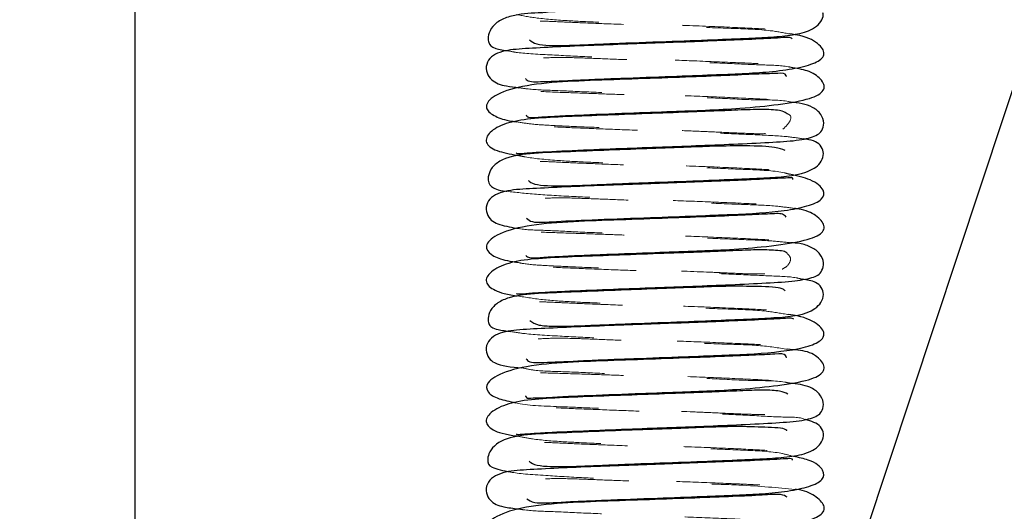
# Model space of a CAD drawing. Header units: inches. Extents: x 220 to 877, y 4 to 174.
# Tile 342 of 656: x 405.795 to 406.978, y 154.201 to 154.792. Entities that reach past the tile are written whole.
import ezdxf

# ---------------------------------------------------------------- set-up
doc = ezdxf.new("R2010")
doc.units = ezdxf.units.IN
doc.header["$LTSCALE"] = 0.5
doc.header["$MEASUREMENT"] = 0
doc.linetypes.add('HIDDEN', pattern=[0.225, 0.15, -0.075])
for name, color, linetype in [('DSS-M-S', 53, 'Continuous'), ('SID-M-S', 105, 'Continuous'), ('SVD-M-S', 8, 'Continuous')]:
    doc.layers.add(name, color=color, linetype=linetype)

msp = doc.modelspace()

# ---------------------------------------------------------------- linework, layer by layer
at = {"layer": 'DSS-M-S', "linetype": 'Continuous', "lineweight": 25}
msp.add_line((405.93364, 154.98161), (405.93364, 149.92488), dxfattribs=at)
at = {"layer": 'SID-M-S'}
msp.add_line((407.25951, 155.52682), (405.18068, 149.26242), dxfattribs=at)
at = {"layer": 'SVD-M-S', "linetype": 'HIDDEN', "lineweight": 18}
for points, knots in [([(406.39162, 154.7978), (406.39953, 154.7963), (406.4168, 154.79302), (406.45286, 154.7902), (406.49185, 154.78848), (406.53681, 154.78682), (406.59169, 154.7848), (406.64873, 154.7826), (406.69265, 154.78045), (406.71594, 154.77846), (406.71913, 154.78519), (406.7216, 154.79812), (406.71807, 154.80539), (406.69397, 154.80786), (406.65702, 154.80897), (406.61599, 154.80776), (406.57341, 154.80606), (406.52588, 154.80444), (406.47416, 154.8021), (406.4397, 154.80164), (406.42412, 154.80005), (406.42241, 154.79988)], [0, 0, 0, 0, 0.0442502, 0.0966588, 0.1404376, 0.189358, 0.250104, 0.3211725, 0.3860575, 0.4397155, 0.4831054, 0.5299434, 0.5881231, 0.6581246, 0.7209422, 0.7691793, 0.8121104, 0.864367, 0.9260772, 0.9919159, 1, 1, 1, 1]), ([(406.72005, 154.77451), (406.71264, 154.77595), (406.6936, 154.77963), (406.65301, 154.78104), (406.60164, 154.78294), (406.54757, 154.78488), (406.49866, 154.78672), (406.46025, 154.78824), (406.42974, 154.78981), (406.40972, 154.79005), (406.39385, 154.78659), (406.39321, 154.77472), (406.40523, 154.76867), (406.40793, 154.76731)], [0, 0, 0, 0, 0.0642168, 0.1648552, 0.269146, 0.3755906, 0.4703808, 0.5516816, 0.6212721, 0.6930278, 0.7689433, 0.9480352, 1, 1, 1, 1]), ([(406.38307, 154.75404), (406.38574, 154.75346), (406.39639, 154.75113), (406.42844, 154.74961), (406.47339, 154.74714), (406.51677, 154.74542), (406.56041, 154.74382), (406.60909, 154.74201), (406.65191, 154.74027), (406.6842, 154.73879), (406.70441, 154.73752), (406.71708, 154.7365), (406.72187, 154.73716), (406.72055, 154.74223), (406.71905, 154.7528), (406.7228, 154.76386), (406.72614, 154.76759), (406.72409, 154.76808), (406.72315, 154.76831)], [0, 0, 0, 0, 0.03836754, 0.15320648, 0.24969583, 0.32800557, 0.39961494, 0.48758871, 0.59243915, 0.65131596, 0.7091369, 0.76194665, 0.80991833, 0.85381305, 0.89433115, 0.93142119, 0.96864128, 1, 1, 1, 1]), ([(406.72414, 154.73387), (406.72281, 154.7342), (406.71273, 154.73671), (406.6873, 154.73709), (406.64551, 154.73918), (406.59562, 154.74099), (406.54576, 154.74283), (406.50321, 154.74438), (406.46484, 154.74602), (406.4318, 154.74647), (406.40647, 154.74433), (406.39482, 154.74017), (406.39695, 154.73274), (406.39795, 154.72923)], [0, 0, 0, 0, 0.0141041, 0.1069459, 0.2116303, 0.3248116, 0.4260679, 0.5128924, 0.5889158, 0.6803538, 0.7902031, 0.9008154, 1, 1, 1, 1]), ([(406.39497, 154.70997), (406.39863, 154.70941), (406.41135, 154.70749), (406.43857, 154.7067), (406.48141, 154.70459), (406.53141, 154.70275), (406.58615, 154.70074), (406.64148, 154.69849), (406.682, 154.69658), (406.7071, 154.69524), (406.72072, 154.69436), (406.72667, 154.6947), (406.72579, 154.69739), (406.71839, 154.71215), (406.71698, 154.71989), (406.71636, 154.72327)], [0, 0, 0, 0, 0.036014, 0.1252837, 0.2173818, 0.3121548, 0.4107498, 0.5167627, 0.6298313, 0.689, 0.7474903, 0.8010139, 0.8496312, 0.9341602, 1, 1, 1, 1]), ([(406.72103, 154.6927), (406.72028, 154.69289), (406.70913, 154.69566), (406.68274, 154.69456), (406.63973, 154.69739), (406.59338, 154.69892), (406.5518, 154.70047), (406.51273, 154.70192), (406.47241, 154.70339), (406.43093, 154.70478), (406.39834, 154.70662), (406.38992, 154.70558), (406.39273, 154.70269), (406.402, 154.69121), (406.40043, 154.67874), (406.40293, 154.67734), (406.40332, 154.67712)], [0, 0, 0, 0, 0.0071247, 0.106422, 0.2069454, 0.2951292, 0.3709731, 0.4357012, 0.5122527, 0.6088556, 0.7232873, 0.826225, 0.8693281, 0.9267197, 0.9884105, 1, 1, 1, 1]), ([(406.71206, 154.66002), (406.71466, 154.66256), (406.72037, 154.66811), (406.72326, 154.67617), (406.71842, 154.67816), (406.71709, 154.67871)], [0, 0, 0, 0, 0.3782098, 0.8295386, 1, 1, 1, 1]), ([(406.73697, 154.6484), (406.73034, 154.64947), (406.71488, 154.65196), (406.6785, 154.6535), (406.63089, 154.65554), (406.58052, 154.65728), (406.53081, 154.65909), (406.48392, 154.66088), (406.44301, 154.66255), (406.41501, 154.66421), (406.4019, 154.66465), (406.3952, 154.66332), (406.39659, 154.6587), (406.39546, 154.63654), (406.39018, 154.63194), (406.39147, 154.63167), (406.39169, 154.63163)], [0, 0, 0, 0, 0.07742647, 0.18031934, 0.27737021, 0.36906784, 0.45608567, 0.54241018, 0.62931842, 0.71634897, 0.75789651, 0.79716147, 0.86894803, 0.94666856, 0.99097852, 1, 1, 1, 1]), ([(406.39166, 154.66904), (406.39798, 154.66802), (406.41201, 154.66576), (406.43932, 154.66434), (406.47562, 154.66274), (406.52584, 154.66079), (406.57614, 154.65901), (406.61738, 154.65736), (406.64588, 154.65605), (406.66987, 154.65505), (406.69494, 154.65411), (406.70433, 154.6566), (406.71042, 154.65822)], [0, 0, 0, 0, 0.07608647, 0.16883949, 0.27242355, 0.40249878, 0.55857656, 0.64001095, 0.71862385, 0.79413814, 0.86634594, 1, 1, 1, 1]), ([(406.39639, 154.62822), (406.39841, 154.62776), (406.40912, 154.62531), (406.43802, 154.62265), (406.47597, 154.62051), (406.51793, 154.619), (406.56931, 154.61707), (406.62729, 154.61496), (406.67797, 154.61266), (406.70937, 154.61053), (406.71928, 154.61258), (406.71963, 154.62539), (406.7231, 154.63274), (406.71636, 154.63426), (406.71476, 154.63462)], [0, 0, 0, 0, 0.02245202, 0.11878943, 0.19942599, 0.27798612, 0.37674942, 0.49602458, 0.61612946, 0.71723093, 0.79958586, 0.87647106, 0.97065269, 1, 1, 1, 1]), ([(406.72008, 154.60602), (406.71806, 154.60661), (406.70585, 154.6102), (406.67311, 154.61151), (406.62469, 154.61369), (406.57055, 154.61547), (406.51833, 154.61744), (406.47512, 154.61909), (406.44141, 154.62062), (406.41661, 154.6218), (406.40231, 154.62052), (406.395, 154.61636), (406.39567, 154.60779), (406.40285, 154.60158), (406.40658, 154.59836)], [0, 0, 0, 0, 0.0198735, 0.1202479, 0.223155, 0.3301741, 0.4313596, 0.5190593, 0.593268, 0.6623784, 0.7356562, 0.8133147, 0.9031223, 1, 1, 1, 1]), ([(406.38057, 154.58558), (406.39128, 154.58433), (406.41157, 154.58194), (406.45706, 154.57945), (406.50082, 154.57748), (406.54333, 154.5759), (406.58943, 154.57421), (406.64158, 154.57217), (406.68331, 154.57039), (406.70784, 154.56869), (406.7184, 154.56795), (406.72155, 154.56955), (406.71815, 154.5783), (406.725, 154.59867), (406.72429, 154.5995), (406.72398, 154.59986)], [0, 0, 0, 0, 0.1158307, 0.2195952, 0.3039356, 0.3731092, 0.4542945, 0.5528224, 0.6678002, 0.7241684, 0.7755085, 0.8221775, 0.8650415, 0.9408974, 1, 1, 1, 1]), ([(406.72599, 154.56499), (406.7186, 154.56606), (406.70093, 154.56861), (406.66458, 154.5697), (406.61753, 154.57166), (406.56629, 154.57354), (406.52022, 154.57521), (406.48046, 154.57681), (406.44506, 154.57808), (406.41646, 154.57707), (406.3977, 154.57413), (406.39587, 154.56705), (406.39793, 154.55632), (406.40295, 154.55389), (406.40416, 154.55331)], [0, 0, 0, 0, 0.0657732, 0.1572495, 0.2598553, 0.3592578, 0.4453664, 0.5182241, 0.5931961, 0.6857035, 0.7893604, 0.8847768, 0.972219, 1, 1, 1, 1]), ([(406.39537, 154.5409), (406.39542, 154.54089), (406.40389, 154.53913), (406.42542, 154.53902), (406.46478, 154.53668), (406.51252, 154.53492), (406.56539, 154.53297), (406.62085, 154.53083), (406.67324, 154.52854), (406.70758, 154.52664), (406.72351, 154.52555), (406.7294, 154.52594), (406.71967, 154.53282), (406.72004, 154.55235), (406.71667, 154.55415), (406.71588, 154.55457)], [0, 0, 0, 0, 0.0005376, 0.089578, 0.181545, 0.2751985, 0.3709035, 0.4733649, 0.5837122, 0.7012011, 0.758624, 0.8109651, 0.9014684, 0.9768872, 1, 1, 1, 1]), ([(406.72131, 154.52385), (406.71406, 154.52462), (406.69512, 154.52663), (406.65917, 154.52774), (406.61284, 154.52973), (406.56903, 154.53129), (406.52978, 154.53274), (406.49082, 154.53417), (406.44968, 154.5356), (406.41847, 154.53655), (406.40025, 154.53743), (406.39088, 154.53651), (406.39176, 154.53672), (406.40257, 154.51787), (406.40123, 154.50936), (406.40308, 154.50854), (406.40327, 154.50846)], [0, 0, 0, 0, 0.0636715, 0.1663926, 0.2601019, 0.3411176, 0.4094949, 0.476156, 0.5632979, 0.670633, 0.7301666, 0.7847501, 0.8758392, 0.9526276, 0.9950204, 1, 1, 1, 1]), ([(406.39082, 154.50071), (406.3941, 154.50002), (406.40445, 154.49785), (406.42735, 154.49641), (406.45946, 154.49488), (406.50449, 154.49306), (406.56233, 154.49096), (406.61485, 154.48892), (406.65179, 154.48728), (406.68223, 154.48581), (406.69557, 154.48692), (406.70425, 154.48764)], [0, 0, 0, 0, 0.0452576, 0.1428609, 0.2437404, 0.370147, 0.5241507, 0.6939773, 0.7755897, 0.8540271, 1, 1, 1, 1]), ([(406.71118, 154.4921), (406.71319, 154.49321), (406.71947, 154.49668), (406.72279, 154.5058), (406.71909, 154.50899), (406.71754, 154.51033)], [0, 0, 0, 0, 0.2141794, 0.6691288, 1, 1, 1, 1]), ([(406.73547, 154.47996), (406.73313, 154.48059), (406.72284, 154.48336), (406.69618, 154.48385), (406.6521, 154.48624), (406.60267, 154.48795), (406.55285, 154.48975), (406.50478, 154.49152), (406.46064, 154.49329), (406.42967, 154.49469), (406.41005, 154.49595), (406.3981, 154.49591), (406.39302, 154.49555), (406.3982, 154.47904), (406.39346, 154.46645), (406.39039, 154.46329), (406.39172, 154.46308), (406.39184, 154.46306)], [0, 0, 0, 0, 0.030363, 0.1336132, 0.2329343, 0.3264849, 0.4146651, 0.4999913, 0.5867523, 0.6749849, 0.7192078, 0.761265, 0.8376273, 0.9101304, 0.9512827, 0.9959359, 1, 1, 1, 1]), ([(406.3931, 154.46), (406.4034, 154.45833), (406.42331, 154.4551), (406.46084, 154.45266), (406.50014, 154.45111), (406.54775, 154.44932), (406.60475, 154.44726), (406.66032, 154.44498), (406.69964, 154.44284), (406.71762, 154.44197), (406.71888, 154.45214), (406.72286, 154.46241), (406.71718, 154.46495), (406.71476, 154.46604)], [0, 0, 0, 0, 0.0907821, 0.1754883, 0.2502619, 0.3411132, 0.4523879, 0.5757551, 0.6832392, 0.7721588, 0.8477309, 0.9350303, 1, 1, 1, 1]), ([(406.71909, 154.43753), (406.71041, 154.43907), (406.68961, 154.44276), (406.64657, 154.44423), (406.59413, 154.44612), (406.53997, 154.44808), (406.4919, 154.4499), (406.4546, 154.45142), (406.42541, 154.45294), (406.40721, 154.4531), (406.39733, 154.45008), (406.39417, 154.44385), (406.39882, 154.43736), (406.40135, 154.43385)], [0, 0, 0, 0, 0.0765965, 0.183519, 0.2936572, 0.4048485, 0.5032992, 0.5876154, 0.6600371, 0.7341882, 0.8114134, 0.8978485, 1, 1, 1, 1]), ([(406.38551, 154.41725), (406.39002, 154.41646), (406.40328, 154.41412), (406.44025, 154.41193), (406.4849, 154.4096), (406.52712, 154.40795), (406.57086, 154.40636), (406.62108, 154.40447), (406.66399, 154.40268), (406.69427, 154.40115), (406.71067, 154.39985), (406.71938, 154.3997), (406.72055, 154.40266), (406.71873, 154.42041), (406.72532, 154.42968), (406.72637, 154.43135), (406.72535, 154.43182), (406.72516, 154.43191)], [0, 0, 0, 0, 0.05883769, 0.17274653, 0.26548947, 0.33811925, 0.41349744, 0.5069993, 0.6184235, 0.67882365, 0.73466385, 0.78542222, 0.83165017, 0.9128874, 0.95034964, 0.99057459, 1, 1, 1, 1]), ([(406.71758, 154.39591), (406.70671, 154.39768), (406.68499, 154.40121), (406.63838, 154.40207), (406.58822, 154.40426), (406.53852, 154.406), (406.49665, 154.40756), (406.4592, 154.40918), (406.42783, 154.40946), (406.40444, 154.4072), (406.39462, 154.40253), (406.39717, 154.3951), (406.39839, 154.39155)], [0, 0, 0, 0, 0.10674689, 0.21346417, 0.32720658, 0.42824045, 0.51475916, 0.59124362, 0.68306972, 0.79190681, 0.90055445, 1, 1, 1, 1]), ([(406.39836, 154.37375), (406.40316, 154.37266), (406.4162, 154.36969), (406.4496, 154.36922), (406.49442, 154.36697), (406.54543, 154.36518), (406.5999, 154.36313), (406.65421, 154.36089), (406.69273, 154.35898), (406.71568, 154.35752), (406.72575, 154.35673), (406.72847, 154.35756), (406.72374, 154.36186), (406.71886, 154.37948), (406.717, 154.38408), (406.71629, 154.38584)], [0, 0, 0, 0, 0.0538751, 0.1464255, 0.2396698, 0.333683, 0.4322058, 0.5393107, 0.6544471, 0.7145106, 0.7706934, 0.8218167, 0.8683053, 0.9494593, 1, 1, 1, 1]), ([(406.72044, 154.35525), (406.71842, 154.3557), (406.7055, 154.35854), (406.67709, 154.35792), (406.63301, 154.36054), (406.5871, 154.36208), (406.54662, 154.36358), (406.50846, 154.36501), (406.4688, 154.36636), (406.4281, 154.36749), (406.39803, 154.36843), (406.39058, 154.36734), (406.39461, 154.36332), (406.40151, 154.35229), (406.40241, 154.34492), (406.40301, 154.33999)], [0, 0, 0, 0, 0.018736, 0.1192835, 0.219492, 0.3065786, 0.3806164, 0.4435543, 0.5208818, 0.6197105, 0.7366245, 0.8395689, 0.8826181, 0.9214999, 1, 1, 1, 1]), ([(406.39081, 154.33173), (406.39104, 154.33167), (406.40417, 154.3283), (406.4352, 154.32762), (406.48475, 154.32524), (406.53886, 154.32326), (406.59085, 154.32138), (406.63112, 154.31965), (406.6577, 154.31844), (406.67945, 154.31767), (406.70108, 154.3177), (406.71826, 154.3242), (406.72733, 154.33924), (406.7186, 154.34202), (406.71817, 154.34216)], [0, 0, 0, 0, 0.00263055, 0.14651069, 0.23291762, 0.33981855, 0.46448623, 0.52656816, 0.58656572, 0.64426604, 0.69954783, 0.80256401, 0.99027504, 1, 1, 1, 1]), ([(406.73903, 154.31158), (406.73894, 154.31162), (406.73214, 154.3149), (406.71083, 154.31396), (406.67236, 154.31697), (406.62435, 154.3186), (406.57488, 154.32043), (406.52624, 154.32218), (406.48012, 154.32396), (406.43951, 154.32559), (406.4067, 154.32777), (406.39601, 154.32726), (406.39399, 154.32416), (406.39752, 154.31601), (406.39352, 154.29777), (406.39243, 154.2954), (406.39204, 154.29455)], [0, 0, 0, 0, 0.0013975, 0.1000103, 0.200382, 0.2946575, 0.3831924, 0.4667829, 0.5512118, 0.6380075, 0.726324, 0.8070992, 0.8436887, 0.8787763, 0.9565396, 1, 1, 1, 1]), ([(406.39373, 154.29159), (406.3993, 154.29046), (406.41376, 154.28753), (406.44597, 154.28493), (406.48364, 154.28318), (406.52763, 154.28154), (406.58209, 154.27953), (406.6402, 154.27735), (406.68683, 154.27511), (406.7132, 154.27311), (406.71849, 154.27886), (406.72201, 154.29189), (406.71863, 154.29592), (406.71681, 154.29809)], [0, 0, 0, 0, 0.05611811, 0.14543835, 0.22110782, 0.30488779, 0.40915893, 0.53200683, 0.6464229, 0.7426459, 0.82173396, 0.9039695, 1, 1, 1, 1]), ([(406.72483, 154.26733), (406.72, 154.26869), (406.70463, 154.27303), (406.66751, 154.27481), (406.61746, 154.27684), (406.56287, 154.27868), (406.5111, 154.28063), (406.46903, 154.28226), (406.43643, 154.28381), (406.4133, 154.28485), (406.39554, 154.28295), (406.39296, 154.27278), (406.40356, 154.26454), (406.40731, 154.26163)], [0, 0, 0, 0, 0.0459743, 0.1464096, 0.2487493, 0.3544522, 0.4532181, 0.5387097, 0.6109393, 0.6785401, 0.7489931, 0.9112603, 1, 1, 1, 1]), ([(406.3849, 154.24876), (406.38508, 154.24871), (406.39315, 154.24663), (406.42343, 154.24481), (406.46863, 154.24181), (406.51159, 154.23998), (406.55355, 154.23845), (406.60082, 154.2367), (406.64359, 154.23501), (406.67686, 154.23354), (406.6986, 154.23229), (406.71305, 154.23117), (406.71962, 154.23146), (406.71961, 154.2358), (406.7183, 154.24574), (406.72208, 154.25744), (406.72667, 154.26205), (406.72476, 154.26258), (406.72376, 154.26285)], [0, 0, 0, 0, 0.0028471, 0.1263057, 0.2277208, 0.3072662, 0.3769101, 0.4640451, 0.569707, 0.6296432, 0.6895073, 0.7442503, 0.7939622, 0.8393708, 0.8812778, 0.9196678, 0.9580688, 1, 1, 1, 1]), ([(406.72667, 154.22781), (406.70567, 154.22974), (406.67198, 154.23283), (406.61007, 154.23477), (406.55884, 154.23675), (406.51343, 154.23837), (406.47436, 154.23999), (406.44033, 154.24117), (406.41361, 154.23996), (406.39676, 154.23677), (406.39623, 154.22929), (406.39812, 154.21884), (406.40345, 154.21679), (406.40444, 154.21641)], [0, 0, 0, 0, 0.1709926, 0.274209, 0.3727099, 0.4579327, 0.5299444, 0.6052565, 0.6967251, 0.7977748, 0.8918267, 0.97996, 1, 1, 1, 1]), ([(406.39447, 154.20429), (406.39703, 154.20387), (406.40853, 154.20199), (406.4347, 154.2013), (406.47734, 154.19913), (406.52622, 154.19733), (406.57925, 154.19538), (406.63389, 154.19324), (406.67569, 154.19133), (406.70307, 154.18982), (406.71916, 154.18867), (406.72731, 154.18815), (406.72874, 154.18928), (406.717, 154.20138), (406.72078, 154.21709), (406.71736, 154.21822), (406.71703, 154.21833)], [0, 0, 0, 0, 0.0264095, 0.1189229, 0.2116775, 0.3042133, 0.3983295, 0.5008702, 0.6121277, 0.6710911, 0.7302723, 0.7847046, 0.8341744, 0.9202089, 0.9922582, 1, 1, 1, 1])]:
    msp.add_open_spline(points, degree=3, knots=knots, dxfattribs=at)
at = {"layer": 'SVD-M-S', "linetype": 'Continuous', "lineweight": 25}
for points, knots in [([(406.42241, 154.79988), (406.41128, 154.79935), (406.39412, 154.79852), (406.37458, 154.79248), (406.36282, 154.78434), (406.35754, 154.77268), (406.3586, 154.76148), (406.36365, 154.75715), (406.37714, 154.75499), (406.38307, 154.75404)], [0, 0, 0, 0, 0.2010265, 0.309774, 0.4135395, 0.5097205, 0.6058767, 0.8268967, 1, 1, 1, 1]), ([(406.40793, 154.76731), (406.41031, 154.76543), (406.41507, 154.76168), (406.43115, 154.76052), (406.45195, 154.76059), (406.47806, 154.76165), (406.51741, 154.76341), (406.57005, 154.76538), (406.62637, 154.76743), (406.6702, 154.76938), (406.70093, 154.77065), (406.72763, 154.77361), (406.74913, 154.77903), (406.76115, 154.79196), (406.76033, 154.79834), (406.76014, 154.79988)], [0, 0, 0, 0, 0.0625604, 0.1249249, 0.1882446, 0.2523236, 0.316868, 0.4446179, 0.5592772, 0.6570791, 0.7386811, 0.8153314, 0.8919912, 0.973984, 1, 1, 1, 1]), ([(406.40295, 154.72112), (406.40318, 154.7207), (406.40533, 154.71679), (406.41988, 154.71707), (406.45137, 154.71838), (406.48628, 154.72007), (406.5261, 154.72163), (406.57521, 154.7234), (406.62515, 154.72531), (406.66367, 154.72682), (406.69758, 154.72885), (406.72922, 154.73316), (406.75268, 154.73946), (406.76409, 154.749), (406.7582, 154.7613), (406.74075, 154.77154), (406.72431, 154.7739), (406.72005, 154.77451)], [0, 0, 0, 0, 0.009208, 0.0857497, 0.1744275, 0.2235087, 0.2753825, 0.3718502, 0.4514928, 0.5147854, 0.5779144, 0.6490678, 0.7277226, 0.808842, 0.8908021, 0.97168, 1, 1, 1, 1]), ([(406.72315, 154.76831), (406.7227, 154.76913), (406.72184, 154.77068), (406.70981, 154.7698), (406.68887, 154.76862), (406.65635, 154.76711), (406.61309, 154.76543), (406.56913, 154.7638), (406.52397, 154.76217), (406.47716, 154.76042), (406.43267, 154.75851), (406.39883, 154.75666), (406.37587, 154.75476), (406.36161, 154.74756), (406.35534, 154.73861), (406.35568, 154.72749), (406.36418, 154.71636), (406.37632, 154.71213), (406.38984, 154.71056), (406.39497, 154.70997)], [0, 0, 0, 0, 0.0463304, 0.0884074, 0.1326612, 0.2151369, 0.2889537, 0.3546489, 0.4235329, 0.499642, 0.583115, 0.670699, 0.7512664, 0.78972, 0.8269095, 0.8617406, 0.8939936, 0.9597889, 1, 1, 1, 1]), ([(406.71636, 154.72327), (406.7163, 154.72354), (406.71535, 154.72775), (406.70783, 154.72696), (406.68362, 154.72651), (406.6476, 154.72458), (406.60055, 154.72285), (406.5445, 154.72071), (406.48663, 154.71885), (406.43259, 154.71661), (406.38673, 154.71033), (406.35862, 154.69743), (406.35355, 154.68455), (406.36493, 154.67581), (406.37918, 154.6707), (406.38987, 154.66927), (406.39166, 154.66904)], [0, 0, 0, 0, 0.0041742, 0.0651362, 0.1279197, 0.1984584, 0.2793346, 0.3704116, 0.4649581, 0.5605392, 0.6591644, 0.7566942, 0.8447312, 0.92086, 0.9867197, 1, 1, 1, 1]), ([(406.40332, 154.67712), (406.40418, 154.67615), (406.40632, 154.67373), (406.41777, 154.67459), (406.43764, 154.67572), (406.47324, 154.67749), (406.52202, 154.67931), (406.57557, 154.68132), (406.62066, 154.68291), (406.66482, 154.6852), (406.71081, 154.68999), (406.74594, 154.69616), (406.76284, 154.70554), (406.76189, 154.71738), (406.74594, 154.73014), (406.73101, 154.73269), (406.72414, 154.73387)], [0, 0, 0, 0, 0.0308928, 0.0767887, 0.1279902, 0.1843516, 0.2893916, 0.3743668, 0.4401445, 0.5124446, 0.6034801, 0.7089897, 0.8037233, 0.8829528, 0.9461561, 1, 1, 1, 1]), ([(406.39169, 154.63163), (406.39216, 154.63126), (406.39329, 154.6304), (406.40423, 154.6317), (406.42873, 154.63317), (406.46916, 154.63511), (406.52225, 154.6372), (406.57279, 154.63906), (406.62044, 154.64084), (406.66621, 154.64274), (406.70643, 154.64486), (406.73506, 154.64687), (406.75199, 154.65183), (406.75889, 154.65773), (406.76221, 154.66741), (406.75838, 154.67869), (406.745, 154.68967), (406.73054, 154.6915), (406.72103, 154.6927)], [0, 0, 0, 0, 0.0343316, 0.0807348, 0.131335, 0.2288406, 0.3156369, 0.3914897, 0.4627827, 0.5409807, 0.6264417, 0.7130937, 0.7891879, 0.8234244, 0.8563839, 0.8915342, 0.9286995, 1, 1, 1, 1]), ([(406.71709, 154.67871), (406.71559, 154.67983), (406.71179, 154.68264), (406.69447, 154.68408), (406.66768, 154.68352), (406.63255, 154.68189), (406.591, 154.68034), (406.54062, 154.6785), (406.48872, 154.67655), (406.44229, 154.67489), (406.40494, 154.6727), (406.375, 154.6669), (406.35582, 154.65409), (406.35448, 154.64202), (406.36744, 154.63348), (406.38738, 154.62986), (406.39639, 154.62822)], [0, 0, 0, 0, 0.0464926, 0.1171462, 0.1792273, 0.2364538, 0.303514, 0.3814269, 0.4675221, 0.5486828, 0.6241594, 0.6949076, 0.7656345, 0.8444393, 0.9297559, 1, 1, 1, 1]), ([(406.40658, 154.59836), (406.40683, 154.59809), (406.41079, 154.59382), (406.42653, 154.59191), (406.45469, 154.59216), (406.48125, 154.59324), (406.51112, 154.59457), (406.55249, 154.59623), (406.6021, 154.59798), (406.65219, 154.59997), (406.69865, 154.60214), (406.73449, 154.6043), (406.75647, 154.61666), (406.76161, 154.62905), (406.75897, 154.64079), (406.74999, 154.64692), (406.73913, 154.64816), (406.73697, 154.6484)], [0, 0, 0, 0, 0.0073144, 0.1143366, 0.1693087, 0.2247084, 0.2802651, 0.3357217, 0.4405637, 0.5318294, 0.609338, 0.744032, 0.8115706, 0.8493589, 0.8903489, 0.9782141, 1, 1, 1, 1]), ([(406.71476, 154.63462), (406.71139, 154.636), (406.70345, 154.63924), (406.67171, 154.64033), (406.63257, 154.63987), (406.59067, 154.63816), (406.54573, 154.63655), (406.49384, 154.63467), (406.44476, 154.63248), (406.4043, 154.63128), (406.3757, 154.62569), (406.36119, 154.61349), (406.35622, 154.59776), (406.3619, 154.59042), (406.36915, 154.58672), (406.38025, 154.58561), (406.38057, 154.58558)], [0, 0, 0, 0, 0.0737472, 0.1736074, 0.2531458, 0.3158701, 0.3890742, 0.4764082, 0.5754941, 0.6668594, 0.7491738, 0.78746, 0.8230808, 0.9015255, 0.9971572, 1, 1, 1, 1]), ([(406.40416, 154.55331), (406.40603, 154.55166), (406.41108, 154.54722), (406.43951, 154.54954), (406.48959, 154.55167), (406.55013, 154.55397), (406.60566, 154.55601), (406.66161, 154.55817), (406.70825, 154.5607), (406.74357, 154.5679), (406.76059, 154.5755), (406.76321, 154.58683), (406.74931, 154.59943), (406.72905, 154.604), (406.72008, 154.60602)], [0, 0, 0, 0, 0.0494516, 0.1332055, 0.2287697, 0.3307909, 0.4184972, 0.4892865, 0.6162091, 0.690926, 0.7705014, 0.8522631, 0.934588, 1, 1, 1, 1]), ([(406.72398, 154.59986), (406.72414, 154.60039), (406.72464, 154.60207), (406.71828, 154.60161), (406.7022, 154.60092), (406.67144, 154.59916), (406.62893, 154.5975), (406.58549, 154.59586), (406.54138, 154.59426), (406.49537, 154.59257), (406.44906, 154.59077), (406.4109, 154.58866), (406.38178, 154.58744), (406.36136, 154.58044), (406.35459, 154.56714), (406.35791, 154.55227), (406.37128, 154.54468), (406.38716, 154.54218), (406.39537, 154.5409)], [0, 0, 0, 0, 0.0181015, 0.0580141, 0.1015042, 0.1875005, 0.2642048, 0.3314196, 0.3966437, 0.4692974, 0.5495157, 0.6367216, 0.719341, 0.7960568, 0.8325618, 0.8663202, 0.9309384, 1, 1, 1, 1]), ([(406.71588, 154.55457), (406.7148, 154.55596), (406.71204, 154.55949), (406.69488, 154.5583), (406.66193, 154.55674), (406.61914, 154.55498), (406.56572, 154.55298), (406.5081, 154.55098), (406.45205, 154.54907), (406.40222, 154.54489), (406.36604, 154.53381), (406.35304, 154.52023), (406.3596, 154.50997), (406.37348, 154.50366), (406.38642, 154.50146), (406.39082, 154.50071)], [0, 0, 0, 0, 0.0406791, 0.1038614, 0.1720432, 0.2497657, 0.3371128, 0.4310238, 0.5261136, 0.6242897, 0.7248043, 0.8172259, 0.8975309, 0.9652311, 1, 1, 1, 1]), ([(406.40327, 154.50846), (406.4045, 154.50747), (406.40728, 154.50524), (406.42007, 154.50617), (406.44082, 154.50736), (406.46871, 154.5087), (406.50775, 154.51024), (406.55416, 154.51198), (406.60248, 154.51374), (406.64571, 154.51548), (406.69095, 154.51888), (406.73223, 154.52473), (406.75744, 154.53211), (406.76448, 154.54318), (406.75412, 154.55618), (406.73821, 154.56367), (406.72783, 154.56479), (406.72599, 154.56499)], [0, 0, 0, 0, 0.0370646, 0.0834851, 0.1352485, 0.192088, 0.2472853, 0.3421466, 0.4167137, 0.4819313, 0.563745, 0.6644257, 0.7654734, 0.8524759, 0.9236824, 0.9864422, 1, 1, 1, 1]), ([(406.39184, 154.46306), (406.39258, 154.46271), (406.39422, 154.46196), (406.40626, 154.46331), (406.42558, 154.46443), (406.45642, 154.46599), (406.49924, 154.46778), (406.55083, 154.46972), (406.5992, 154.47149), (406.6455, 154.47329), (406.68973, 154.47545), (406.72342, 154.47711), (406.74776, 154.48145), (406.75834, 154.48639), (406.76201, 154.49977), (406.75742, 154.51102), (406.74645, 154.51896), (406.73417, 154.52304), (406.72505, 154.52362), (406.72131, 154.52385)], [0, 0, 0, 0, 0.038996, 0.0857879, 0.1366905, 0.1868585, 0.2785418, 0.358974, 0.4293491, 0.5038916, 0.5864584, 0.676022, 0.7582299, 0.8294066, 0.8625076, 0.8978927, 0.9351907, 0.973494, 1, 1, 1, 1]), ([(406.71754, 154.51033), (406.71722, 154.5109), (406.7157, 154.51364), (406.70253, 154.51509), (406.67978, 154.51552), (406.64734, 154.51397), (406.60875, 154.51246), (406.56104, 154.51071), (406.50856, 154.50874), (406.45927, 154.50702), (406.41816, 154.50512), (406.38534, 154.50132), (406.36091, 154.49037), (406.35267, 154.47748), (406.36285, 154.46724), (406.37762, 154.46214), (406.39196, 154.46016), (406.3931, 154.46)], [0, 0, 0, 0, 0.0191648, 0.0916407, 0.1566817, 0.2138652, 0.2775199, 0.352098, 0.4372647, 0.5213848, 0.599638, 0.6731644, 0.7438002, 0.8207778, 0.90419, 0.9923781, 1, 1, 1, 1]), ([(406.40827, 154.43051), (406.41135, 154.4284), (406.41708, 154.42446), (406.43544, 154.42349), (406.45753, 154.42373), (406.48447, 154.42484), (406.52405, 154.42659), (406.57585, 154.4285), (406.63095, 154.43056), (406.67406, 154.4324), (406.71368, 154.4345), (406.74355, 154.43726), (406.75878, 154.45234), (406.76169, 154.46211), (406.7588, 154.47071), (406.75069, 154.47768), (406.74112, 154.47911), (406.73547, 154.47996)], [0, 0, 0, 0, 0.0639204, 0.1186721, 0.1738209, 0.2291657, 0.2844217, 0.3923418, 0.4894537, 0.5736963, 0.6457478, 0.7805303, 0.8152184, 0.8534003, 0.8945607, 0.9376856, 1, 1, 1, 1]), ([(406.71476, 154.46604), (406.7138, 154.46696), (406.71006, 154.47055), (406.68517, 154.47127), (406.64856, 154.47187), (406.60757, 154.47029), (406.56447, 154.46868), (406.51446, 154.4669), (406.46285, 154.46476), (406.41912, 154.46318), (406.3884, 154.46062), (406.36936, 154.45241), (406.36003, 154.44282), (406.35734, 154.43217), (406.35906, 154.42409), (406.36491, 154.41991), (406.37983, 154.41799), (406.38551, 154.41725)], [0, 0, 0, 0, 0.0350037, 0.1364006, 0.2214114, 0.2860304, 0.3533223, 0.43453, 0.5296031, 0.6235175, 0.7071455, 0.7461068, 0.7828077, 0.8178528, 0.8561056, 0.9452686, 1, 1, 1, 1]), ([(406.72516, 154.43191), (406.72472, 154.43233), (406.72368, 154.43333), (406.7131, 154.43299), (406.68588, 154.43128), (406.64457, 154.42956), (406.6015, 154.42792), (406.55825, 154.42632), (406.51341, 154.4247), (406.46674, 154.42294), (406.4244, 154.42093), (406.39252, 154.4194), (406.36985, 154.41611), (406.35767, 154.40593), (406.35445, 154.39545), (406.35859, 154.38481), (406.36942, 154.37618), (406.38596, 154.37479), (406.39836, 154.37375)], [0, 0, 0, 0, 0.0296071, 0.0708883, 0.1591462, 0.2392002, 0.3091165, 0.3719209, 0.4409567, 0.5177497, 0.6024189, 0.6875518, 0.7656461, 0.8031074, 0.8388145, 0.8716421, 0.903785, 1, 1, 1, 1]), ([(406.40366, 154.38459), (406.40412, 154.38386), (406.40678, 154.37963), (406.42388, 154.38018), (406.45766, 154.38161), (406.49399, 154.38331), (406.5344, 154.38486), (406.58317, 154.3866), (406.63205, 154.38853), (406.68195, 154.3904), (406.72628, 154.39466), (406.75422, 154.40298), (406.76431, 154.41276), (406.75678, 154.42517), (406.73878, 154.43489), (406.72258, 154.43706), (406.71909, 154.43753)], [0, 0, 0, 0, 0.0163858, 0.0951943, 0.185512, 0.2351241, 0.2871938, 0.3825334, 0.461065, 0.5235898, 0.655738, 0.7323545, 0.8124863, 0.8948287, 0.9773442, 1, 1, 1, 1]), ([(406.40301, 154.33999), (406.40305, 154.33983), (406.4038, 154.33654), (406.40876, 154.33781), (406.42232, 154.33743), (406.44415, 154.3391), (406.481, 154.34065), (406.53011, 154.34255), (406.58304, 154.34451), (406.62739, 154.3461), (406.67082, 154.34846), (406.71523, 154.35338), (406.74816, 154.35961), (406.7635, 154.36929), (406.76076, 154.38121), (406.74426, 154.39423), (406.72614, 154.39537), (406.71758, 154.39591)], [0, 0, 0, 0, 0.0021129, 0.0431118, 0.0891092, 0.1403721, 0.1964871, 0.2991276, 0.3819125, 0.4462798, 0.5180773, 0.6075492, 0.7096577, 0.8014715, 0.8793079, 0.9430059, 1, 1, 1, 1]), ([(406.71629, 154.38584), (406.71605, 154.38675), (406.71493, 154.39106), (406.70423, 154.39006), (406.67527, 154.38888), (406.63619, 154.38708), (406.58614, 154.38522), (406.52958, 154.38312), (406.47248, 154.38133), (406.4196, 154.37845), (406.37673, 154.36988), (406.35506, 154.35634), (406.3557, 154.34458), (406.36854, 154.33664), (406.38379, 154.33328), (406.39081, 154.33173)], [0, 0, 0, 0, 0.0168668, 0.0798878, 0.1463515, 0.2210188, 0.3045329, 0.396036, 0.489881, 0.5867483, 0.6881243, 0.7845272, 0.8689615, 0.9397007, 1, 1, 1, 1]), ([(406.71817, 154.34216), (406.71536, 154.34349), (406.70964, 154.34622), (406.68996, 154.34721), (406.66129, 154.34611), (406.62506, 154.34453), (406.58096, 154.34289), (406.52911, 154.34098), (406.47772, 154.33912), (406.43284, 154.33739), (406.39689, 154.3347), (406.36827, 154.32647), (406.35359, 154.31331), (406.35729, 154.30193), (406.3712, 154.29528), (406.38837, 154.29246), (406.39373, 154.29159)], [0, 0, 0, 0, 0.0650447, 0.132207, 0.1912871, 0.2511947, 0.3220447, 0.4038346, 0.4902629, 0.5708765, 0.6466749, 0.7185061, 0.7935017, 0.8748931, 0.9610046, 1, 1, 1, 1]), ([(406.39204, 154.29455), (406.39203, 154.29452), (406.39148, 154.29297), (406.39606, 154.29413), (406.40818, 154.29474), (406.43487, 154.29652), (406.47596, 154.29829), (406.52871, 154.30037), (406.57802, 154.30217), (406.62467, 154.30393), (406.67019, 154.30587), (406.7101, 154.308), (406.73824, 154.31029), (406.75359, 154.31533), (406.75961, 154.32181), (406.76175, 154.33227), (406.75632, 154.34321), (406.74257, 154.35285), (406.72894, 154.35433), (406.72044, 154.35525)], [0, 0, 0, 0, 0.000741, 0.0434774, 0.0904918, 0.1414872, 0.2380242, 0.323064, 0.3963975, 0.4663653, 0.5450009, 0.6325724, 0.721095, 0.797938, 0.8322717, 0.8654052, 0.9008897, 0.9381813, 1, 1, 1, 1]), ([(406.40731, 154.26163), (406.40788, 154.26107), (406.41252, 154.25647), (406.43043, 154.25486), (406.46038, 154.2553), (406.4877, 154.25644), (406.51781, 154.25776), (406.55867, 154.25937), (406.60722, 154.26109), (406.65622, 154.26308), (406.69233, 154.26473), (406.72007, 154.2666), (406.74403, 154.27123), (406.75895, 154.28182), (406.76169, 154.29504), (406.75654, 154.3066), (406.74609, 154.30957), (406.73903, 154.31158)], [0, 0, 0, 0, 0.01555353, 0.12598974, 0.18200515, 0.23798191, 0.29361938, 0.34866032, 0.45209229, 0.54342437, 0.62258153, 0.69338146, 0.7625627, 0.83194691, 0.87095988, 0.91278037, 1, 1, 1, 1]), ([(406.71681, 154.29809), (406.71678, 154.29817), (406.71527, 154.30151), (406.69674, 154.30183), (406.66361, 154.30367), (406.62399, 154.30243), (406.58209, 154.30077), (406.53503, 154.29909), (406.48234, 154.29711), (406.43508, 154.29511), (406.39686, 154.29354), (406.37059, 154.28648), (406.35913, 154.27263), (406.35628, 154.25988), (406.36081, 154.2534), (406.37642, 154.2504), (406.3849, 154.24876)], [0, 0, 0, 0, 0.0024331, 0.101147, 0.1911527, 0.2615434, 0.3237044, 0.3992685, 0.4886147, 0.5848383, 0.670527, 0.7473741, 0.782525, 0.8179493, 0.9010167, 1, 1, 1, 1]), ([(406.72376, 154.26285), (406.72365, 154.26357), (406.72343, 154.26509), (406.71278, 154.2643), (406.69248, 154.26315), (406.66006, 154.26163), (406.61728, 154.25997), (406.57463, 154.25838), (406.53099, 154.2568), (406.4849, 154.25509), (406.43969, 154.25322), (406.40415, 154.25132), (406.37978, 154.24974), (406.364, 154.24326), (406.35619, 154.23471), (406.35485, 154.22357), (406.36201, 154.21139), (406.3739, 154.20687), (406.38827, 154.20507), (406.39447, 154.20429)], [0, 0, 0, 0, 0.0390648, 0.0821695, 0.1280314, 0.212654, 0.2864251, 0.3497069, 0.4155716, 0.4894791, 0.5715432, 0.6588233, 0.7392985, 0.7776814, 0.8149295, 0.8500403, 0.8825339, 0.9493333, 1, 1, 1, 1]), ([(406.40444, 154.21641), (406.40697, 154.21464), (406.41325, 154.21026), (406.43864, 154.21228), (406.46931, 154.21361), (406.50734, 154.21536), (406.55834, 154.21716), (406.61297, 154.2192), (406.65495, 154.22087), (406.68855, 154.22247), (406.71975, 154.22558), (406.74569, 154.23129), (406.76146, 154.23917), (406.76245, 154.25063), (406.74906, 154.26219), (406.73112, 154.26599), (406.72483, 154.26733)], [0, 0, 0, 0, 0.0590075, 0.1459169, 0.1938706, 0.2445479, 0.3475762, 0.4353827, 0.5060441, 0.567074, 0.6339557, 0.7078803, 0.7869441, 0.869644, 0.9542585, 1, 1, 1, 1]), ([(406.4028, 154.17158), (406.40296, 154.1711), (406.40381, 154.1686), (406.4102, 154.16877), (406.4248, 154.16921), (406.44749, 154.17068), (406.47636, 154.17192), (406.51588, 154.17348), (406.56195, 154.17518), (406.60951, 154.17692), (406.65203, 154.17869), (406.6962, 154.18223), (406.73541, 154.18811), (406.75866, 154.19572), (406.76447, 154.20707), (406.75186, 154.21989), (406.73784, 154.22702), (406.72728, 154.22776), (406.72667, 154.22781)], [0, 0, 0, 0, 0.0100054, 0.051837, 0.0988431, 0.1511918, 0.2082787, 0.2627797, 0.3562803, 0.4295009, 0.4948601, 0.5764131, 0.6756679, 0.7740972, 0.8598804, 0.9312486, 0.9960424, 1, 1, 1, 1]), ([(406.71703, 154.21833), (406.7152, 154.2197), (406.71121, 154.22267), (406.68752, 154.22073), (406.65179, 154.21925), (406.6055, 154.21738), (406.5508, 154.21533), (406.49358, 154.21348), (406.43852, 154.2113), (406.39057, 154.20531), (406.36006, 154.1927), (406.35347, 154.17974), (406.36295, 154.17068), (406.3861, 154.16268), (406.42071, 154.15942), (406.46033, 154.15778), (406.50079, 154.15603), (406.54737, 154.15426), (406.60391, 154.15213), (406.6515, 154.15027), (406.67479, 154.14913), (406.68206, 154.14878)], [0, 0, 0, 0, 0.0361851, 0.07888845, 0.12585678, 0.17806582, 0.2354868, 0.29562546, 0.35767557, 0.42301734, 0.48829967, 0.54613724, 0.59482864, 0.63523705, 0.70537659, 0.75413655, 0.79340709, 0.84246058, 0.90111579, 0.96914523, 1, 1, 1, 1])]:
    msp.add_open_spline(points, degree=3, knots=knots, dxfattribs=at)

doc.saveas('drawing.dxf')
